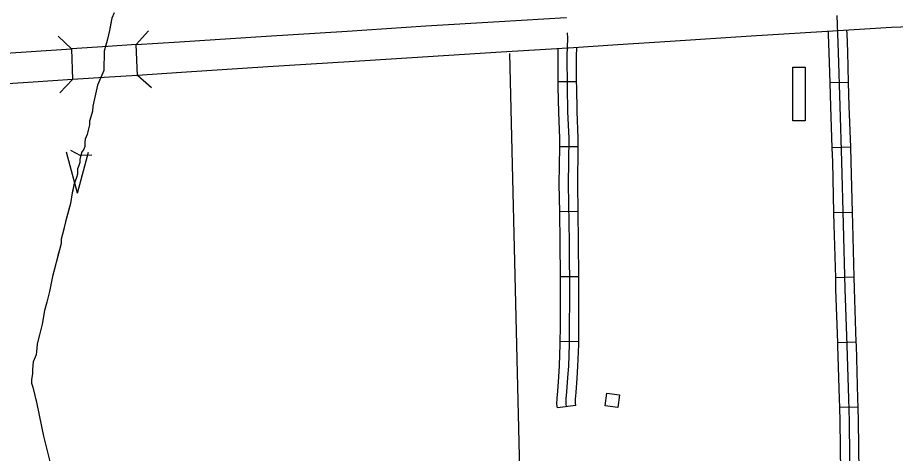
# Model space of a CAD drawing. Extents: x 1084508 to 1142749, y 1057638 to 1093403.
# Drawn here: x 1136737 to 1138976, y 1061986 to 1063097 of the extents above; entities that cross this region are included whole.
import ezdxf

# ---------------------------------------------------------------- set-up
doc = ezdxf.new("R2010")
doc.units = 0
for name, color, linetype in [('Level 15', 7, 'Continuous'), ('Level 32', 7, 'Continuous'), ('Level 37', 7, 'Continuous'), ('Level 43', 7, 'Continuous'), ('Level 5', 7, 'Continuous'), ('Level 56', 7, 'Continuous')]:
    doc.layers.add(name, color=color, linetype=linetype)

msp = doc.modelspace()

# ---------------------------------------------------------------- linework, layer by layer
at = {"layer": 'Level 15'}
for p, q in [((1137043.1, 1062950), (1137039.1, 1063028.4)), ((1136874.6, 1063017.7), (1136876.8, 1062939.2))]:
    msp.add_line(p, q, dxfattribs=at)
for points in [[(1137039.1, 1063028.4), (1137149.9, 1063035.4), (1137370.6, 1063050.4), (1137577.6, 1063062.6), (1137778.3, 1063076), (1137965.5, 1063087.5), (1138136, 1063097.4), (1138137.1, 1063097.5)], [(1139773.3, 1063091), (1139725.1, 1063089.5), (1139667.2, 1063089.4), (1139531.9, 1063087.5), (1139327.3, 1063081), (1139212.2, 1063078.4), (1139119, 1063075.9), (1139013.5, 1063073.9), (1138966.1, 1063071.9), (1138830, 1063063.3)], [(1138830, 1063063.3), (1138608.5, 1063050), (1138401.6, 1063036.5), (1138268.2, 1063027.7), (1138142.4, 1063019.2)], [(1137039.1, 1063028.4), (1136966.6, 1063023.8), (1136874.6, 1063017.7)], [(1136395.8, 1062985.6), (1136533.8, 1062995.5), (1136706.7, 1063007), (1136771.5, 1063010.9), (1136874.6, 1063017.7)], [(1138142.4, 1063019.2), (1138140.9, 1063019.1), (1137970.2, 1063009.1), (1137783.4, 1062997.7), (1137582.5, 1062984.3), (1137375.6, 1062972), (1137155, 1062957.1), (1137043.1, 1062950)], [(1136876.8, 1062939.2), (1136776.4, 1062932.6), (1136711.7, 1062928.7), (1136539.2, 1062917.2), (1136400.9, 1062907.3)], [(1137043.1, 1062950), (1136971.7, 1062945.5), (1136876.8, 1062939.2)]]:
    msp.add_lwpolyline(points, dxfattribs=at)
at = {"layer": 'Level 32'}
for p, q in [((1138163, 1062933.6), (1138116, 1062933.5)), ((1138856.8, 1062932.2), (1138809.7, 1062930.8)), ((1138166.8, 1062767.6), (1138119.7, 1062768.1)), ((1138862.2, 1062766.7), (1138815.2, 1062765)), ((1138166.8, 1062602.5), (1138119.7, 1062601.8)), ((1138866.5, 1062600.7), (1138819.4, 1062599.6)), ((1138168.5, 1062436.6), (1138121.4, 1062436.3)), ((1138870.8, 1062435.1), (1138823.8, 1062433.9)), ((1138168.3, 1062270.6), (1138121.2, 1062270.9)), ((1138876.2, 1062269.7), (1138829.2, 1062268.1)), ((1138160.5, 1062108.4), (1138113.8, 1062102.3)), ((1138881.2, 1062103.9), (1138834.2, 1062102.6))]:
    msp.add_line(p, q, dxfattribs=at)
for points in [[(1138863.2, 1061442), (1138866.6, 1061447.4), (1138868.9, 1061454.6), (1138870, 1061462.2), (1138871.5, 1061492.3), (1138868.2, 1061596.5), (1138865.2, 1061777.1), (1138860.8, 1061886.9), (1138858.7, 1062068.4), (1138857.1, 1062125.5), (1138853, 1062260.9), (1138848.1, 1062405.3), (1138843.7, 1062570.4), (1138839.9, 1062730), (1138835, 1062871.2), (1138831, 1063009.1), (1138829.4, 1063055.6), (1138827.5, 1063102.5)], [(1138137.1, 1062105.3), (1138136.2, 1062112.3), (1138136.5, 1062125.3), (1138138.3, 1062142.9), (1138140.8, 1062179.6), (1138142.9, 1062208.3), (1138144.7, 1062264.4), (1138145, 1062306.5), (1138145.3, 1062382.5), (1138144.4, 1062524.2), (1138142.3, 1062672.4), (1138143.5, 1062789.6), (1138140.8, 1062856.8), (1138139.5, 1062919.8), (1138139.2, 1062999.5), (1138140.1, 1063044.9), (1138139.8, 1063058.4)], [(1138809.7, 1062930.8), (1138807.4, 1063008.3), (1138805.9, 1063054.7), (1138805.6, 1063061.9)], [(1138856.8, 1062932.2), (1138854.5, 1063009.8), (1138852.9, 1063056.5), (1138852.6, 1063064.8)], [(1138163, 1062933.6), (1138162.8, 1062999.3), (1138163.2, 1063020.6)], [(1138116, 1062933.5), (1138115.7, 1062999.7), (1138116, 1063017.7)], [(1138119.7, 1062768.1), (1138119.9, 1062789.2), (1138117.2, 1062856.1), (1138116, 1062919.6), (1138116, 1062933.5)], [(1138166.8, 1062767.6), (1138167, 1062789.9), (1138164.3, 1062857.5), (1138163.1, 1062920.1), (1138163, 1062933.6)], [(1138815.2, 1062765), (1138811.5, 1062870.4), (1138809.7, 1062930.8)], [(1138862.2, 1062766.7), (1138858.6, 1062871.9), (1138856.8, 1062932.2)], [(1138119.7, 1062601.8), (1138118.7, 1062672.3), (1138119.7, 1062768.1)], [(1138166.8, 1062602.5), (1138165.8, 1062672.4), (1138166.8, 1062767.6)], [(1138819.4, 1062599.6), (1138816.4, 1062729.4), (1138815.2, 1062765)], [(1138866.5, 1062600.7), (1138863.5, 1062730.7), (1138862.2, 1062766.7)], [(1138121.4, 1062436.3), (1138120.8, 1062524), (1138119.7, 1062601.8)], [(1138168.5, 1062436.6), (1138167.9, 1062524.5), (1138166.8, 1062602.5)], [(1138823.8, 1062433.9), (1138820.1, 1062569.8), (1138819.4, 1062599.6)], [(1138870.8, 1062435.1), (1138867.2, 1062571), (1138866.5, 1062600.7)], [(1138121.2, 1062270.9), (1138121.5, 1062306.6), (1138121.8, 1062382.5), (1138121.4, 1062436.3)], [(1138168.3, 1062270.6), (1138168.5, 1062306.3), (1138168.8, 1062382.5), (1138168.5, 1062436.6)], [(1138829.2, 1062268.1), (1138824.6, 1062404.6), (1138823.8, 1062433.9)], [(1138876.2, 1062269.7), (1138871.6, 1062406), (1138870.8, 1062435.1)], [(1138113.8, 1062102.3), (1138112.6, 1062111.1), (1138113, 1062126.8), (1138114.9, 1062144.9), (1138117.3, 1062181.2), (1138119.4, 1062209.6), (1138121.2, 1062264.8), (1138121.2, 1062270.9)], [(1138160.5, 1062108.4), (1138159.8, 1062113.6), (1138160, 1062123.8), (1138161.8, 1062140.9), (1138164.2, 1062177.9), (1138166.4, 1062207.1), (1138168.2, 1062263.9), (1138168.3, 1062270.6)], [(1138834.2, 1062102.6), (1138833.5, 1062124.8), (1138829.5, 1062260.2), (1138829.2, 1062268.1)], [(1138881.2, 1062103.9), (1138880.6, 1062126.2), (1138876.5, 1062261.7), (1138876.2, 1062269.7)], [(1138836.7, 1061937.2), (1138835.2, 1062067.9), (1138834.2, 1062102.6)], [(1138883.7, 1061937.8), (1138882.2, 1062068.9), (1138881.2, 1062103.9)]]:
    msp.add_lwpolyline(points, dxfattribs=at)
at = {"layer": 'Level 37'}
for points in [[(1136840.4, 1063050.1), (1136874.6, 1063017.7)], [(1137039.3, 1063028.4), (1137070.9, 1063063.3)], [(1136876.8, 1062939.3), (1136844.4, 1062905.1)], [(1137078, 1062918.4), (1137043.1, 1062950)]]:
    msp.add_lwpolyline(points, dxfattribs=at)
at = {"layer": 'Level 43'}
for p, q in [((1136889.9, 1062650), (1136862, 1062754.1)), ((1136872.2, 1062759), (1136897.5, 1062745.4)), ((1136889.9, 1062650), (1136917.7, 1062754.1)), ((1136926.5, 1062746.1), (1136897.8, 1062745.3))]:
    msp.add_line(p, q, dxfattribs=at)
for points in [[(1136983.3, 1063109.6), (1136977.3, 1063096.2), (1136971.3, 1063064.1), (1136966.2, 1063042.4), (1136957.9, 1063011.5), (1136956.8, 1062962.3), (1136940.5, 1062924.8), (1136929, 1062871.4), (1136927.9, 1062859.1), (1136923.6, 1062843.9), (1136920.2, 1062833.3), (1136919.9, 1062824.2), (1136916.5, 1062810.1), (1136913.9, 1062799.6), (1136909.6, 1062787), (1136908.7, 1062779.5), (1136908.4, 1062769), (1136906.2, 1062762.1), (1136899.6, 1062753.5), (1136895.3, 1062735.5), (1136895.6, 1062727.5), (1136892.4, 1062717.8)], [(1136976.6, 1063092.2), (1136971.3, 1063064.1), (1136966.2, 1063042.4), (1136961.2, 1063023.9)], [(1136943.3, 1062931.4), (1136940.5, 1062924.8), (1136929, 1062871.4), (1136927.9, 1062859.1), (1136923.6, 1062843.9), (1136920.2, 1062833.3), (1136919.9, 1062824.2), (1136916.5, 1062810.5)], [(1136908.5, 1062770.2), (1136908.4, 1062769), (1136906.2, 1062762.1), (1136899.6, 1062753.5), (1136895.3, 1062735.5), (1136895.6, 1062727.5), (1136892.4, 1062717.8), (1136889.9, 1062711.7), (1136889.9, 1062698), (1136887.3, 1062689.7), (1136880.7, 1062670.8), (1136876.8, 1062651.9)], [(1136892.4, 1062717.8), (1136889.9, 1062711.7), (1136889.9, 1062698), (1136887.3, 1062689.7), (1136880.7, 1062670.8), (1136876.4, 1062650.3), (1136871.9, 1062623.6), (1136858.7, 1062576.5), (1136851.3, 1062545.3), (1136848.1, 1062532.1), (1136847.8, 1062521.5), (1136843.5, 1062504.9), (1136825.5, 1062436.9), (1136818.1, 1062398.8), (1136811.5, 1062371.4), (1136805.2, 1062350.5), (1136799.2, 1062315.3), (1136786.7, 1062264.1), (1136785.2, 1062246.1), (1136783.8, 1062236.9), (1136776.9, 1062219.2), (1136774.6, 1062200), (1136775.2, 1062189.7), (1136772.1, 1062173.7), (1136772.4, 1062165.1), (1136775.5, 1062155.1), (1136785.8, 1062111.9), (1136802.7, 1062029.8), (1136818.7, 1061965.2)], [(1136868.4, 1062611.4), (1136858.7, 1062576.5), (1136852.7, 1062551.3)], [(1136852.7, 1062551.3), (1136851.3, 1062545.3), (1136848.1, 1062532.1), (1136847.8, 1062521.5), (1136843.5, 1062504.9), (1136839.8, 1062490.7)], [(1136829.2, 1062450.6), (1136825.5, 1062436.9), (1136818.1, 1062398.8), (1136811.5, 1062371.4), (1136805.2, 1062350.5), (1136801.7, 1062329.5)], [(1136792.8, 1062289.1), (1136786.7, 1062264.1), (1136785.2, 1062246.1), (1136783.8, 1062236.9), (1136776.9, 1062219.2), (1136774.6, 1062200), (1136775.2, 1062189.7), (1136772.1, 1062173.7), (1136772.3, 1062167.4)], [(1136782.1, 1062127.3), (1136785.8, 1062111.9), (1136802.7, 1062029.8), (1136808.6, 1062005.8)]]:
    msp.add_lwpolyline(points, dxfattribs=at)
at = {"layer": 'Level 5'}
msp.add_lwpolyline([(1137991.9, 1063005.5), (1138030.9, 1061376.9)], dxfattribs=at)
at = {"layer": 'Level 56'}
for points in [[(1138714.2, 1062971.1), (1138745.6, 1062971.1), (1138745.6, 1062833.7), (1138714.2, 1062833.7)], [(1138235.6, 1062107.1), (1138239.9, 1062139.5), (1138272.4, 1062135.1), (1138268, 1062102.7)]]:
    msp.add_lwpolyline(points, close=True, dxfattribs=at)

doc.saveas('drawing.dxf')
